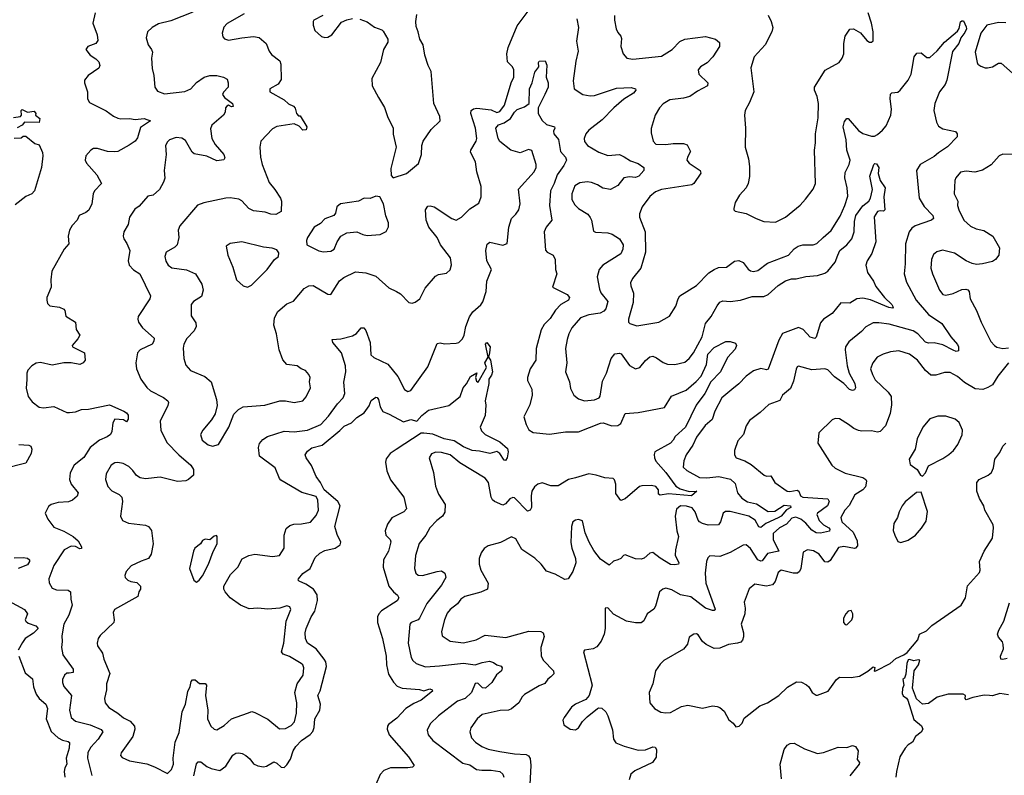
# Model space of a CAD drawing. Extents: x 2133489 to 2292442, y 756223 to 916462.
# Tile 270 of 463: x 2216322 to 2223076, y 866148 to 871328. Entities that reach past the tile are written whole.
import ezdxf

# ---------------------------------------------------------------- set-up
doc = ezdxf.new("R2010")
doc.units = 0

msp = doc.modelspace()

# ---------------------------------------------------------------- linework, layer by layer
at = {"layer": '0CON20XD'}
for points in [[(2216839.2, 871375), (2216822.9, 871305), (2216854, 871225), (2216858.8, 871185), (2216844.2, 871165.8), (2216790, 871145), (2216776.2, 871125), (2216804.2, 871085), (2216845, 871059.2), (2216865, 871038.8), (2216872.5, 871015), (2216864.4, 870995.6), (2216790.8, 870945), (2216767.5, 870915), (2216767.5, 870895), (2216787.1, 870835), (2216788, 870785), (2216800.3, 870760.3), (2216915, 870704.2), (2216966, 870666), (2216995, 870652.3), (2217015, 870647.9), (2217075, 870651.3), (2217115, 870644.5), (2217175, 870650), (2217220, 870635), (2217150.5, 870589.5), (2217130.9, 870519.1), (2217113.8, 870495), (2217072.7, 870467.3), (2216995, 870425.7), (2216975, 870421.5), (2216925, 870423.9), (2216855, 870444.5), (2216827.5, 870445), (2216808.8, 870435), (2216776.2, 870395), (2216770.8, 870365), (2216779.2, 870345), (2216852, 870265), (2216882, 870205), (2216835.6, 870155), (2216826.9, 870135), (2216815.8, 870065), (2216796.3, 870023.7), (2216776.4, 870006.4), (2216730, 869985), (2216717.1, 869955), (2216682.2, 869917.8), (2216664.2, 869885.8), (2216654.7, 869845), (2216659.1, 869790.9), (2216627.1, 869755), (2216541.4, 869605), (2216534.4, 869545), (2216537.1, 869495), (2216509.2, 869425), (2216507.1, 869405), (2216511.7, 869381.7), (2216527.6, 869367.6), (2216595, 869358.6), (2216624.3, 869344.3), (2216632, 869335), (2216638.8, 869295), (2216703.9, 869253.9), (2216710, 869205), (2216733.3, 869165), (2216720.3, 869139.7), (2216682, 869095), (2216683.8, 869085), (2216766.7, 869045), (2216770, 868995), (2216757.5, 868975), (2216735, 868963.8), (2216675.8, 868975.8), (2216625, 868975.8), (2216545, 868960), (2216465, 868979.1), (2216435, 868973.8), (2216404.4, 868955), (2216377.5, 868925), (2216370.8, 868905), (2216371.7, 868861.7)], [(2217509.7, 871380.3), (2217358.3, 871321.7), (2217275, 871300), (2217230, 871275), (2217198.8, 871245), (2217188.8, 871205), (2217203.8, 871155), (2217226.2, 871125), (2217233.3, 871105), (2217226.7, 871065), (2217230, 870995), (2217242.5, 870945), (2217249.2, 870865), (2217268.1, 870838.1), (2217315, 870820.8), (2217455, 870835.6), (2217496, 870855), (2217535, 870897.5), (2217587.5, 870935), (2217625, 870946), (2217675, 870946.2), (2217720, 870935), (2217745, 870920), (2217752.5, 870895), (2217752.5, 870865), (2217719.5, 870830.5), (2217713.8, 870815), (2217726.2, 870795), (2217782.5, 870755), (2217786.7, 870733.3), (2217775, 870730), (2217755, 870742.5), (2217742.5, 870735), (2217734, 870725), (2217731.4, 870695), (2217718.9, 870675), (2217640, 870605), (2217629.7, 870580.3), (2217640.8, 870515), (2217663.5, 870473.5), (2217721.9, 870405), (2217728.6, 870381.4), (2217721.4, 870368.6), (2217675, 870361.4), (2217605, 870391.9), (2217518.8, 870408.8), (2217505, 870421.2), (2217460.3, 870500.3), (2217435, 870515.7), (2217395, 870520), (2217350, 870505), (2217335, 870491.2), (2217321.4, 870465), (2217326.7, 870405), (2217312, 870295), (2217317.3, 870242.7), (2217309.2, 870215), (2217280, 870165), (2217236.7, 870125), (2217200.5, 870119.5), (2217140.7, 870049.3), (2217110.9, 870029.1), (2217075.7, 869975), (2217065.7, 869925), (2217037, 869873), (2217031.4, 869845), (2217035.6, 869825), (2217056.2, 869793.8), (2217076.8, 869745), (2217065.7, 869675), (2217072.5, 869645), (2217103.6, 869613.6), (2217145.8, 869585), (2217218, 869435), (2217214, 869415), (2217135, 869292.5), (2217131.2, 869275), (2217135.9, 869255.9), (2217164, 869215), (2217244, 869145), (2217242.5, 869125), (2217231.2, 869105), (2217148.8, 869065), (2217129.2, 869045), (2217117.5, 868975), (2217122.9, 868935), (2217152.9, 868865), (2217195, 868806), (2217218, 868785), (2217309.4, 868739.4), (2217338, 868715), (2217342, 868705), (2217337.6, 868682.4), (2217284.4, 868575), (2217290, 868515), (2217330.2, 868430.2), (2217413.1, 868345), (2217496, 868275), (2217513.8, 868245), (2217513.3, 868205), (2217480, 868175), (2217462.3, 868167.7), (2217405, 868162.5), (2217285, 868192), (2217185, 868181.2), (2217147.7, 868187.7), (2217123, 868203), (2217098.6, 868238.6), (2217070.8, 868265), (2217031.2, 868285), (2216995, 868293.6), (2216975, 868290.9), (2216950, 868275), (2216914.2, 868214.2), (2216911.2, 868175), (2216927.4, 868127.4), (2216955, 868097.5), (2217003.1, 868073.1), (2217021.4, 868055), (2217027.1, 868025), (2217013.8, 867925), (2217026.1, 867896.1), (2217067.3, 867877.3), (2217185, 867862), (2217205, 867853.8), (2217226.6, 867826.6), (2217237.5, 867735), (2217224.3, 867665), (2217205, 867634.2), (2217155, 867615.6), (2217087.5, 867585), (2217051.4, 867545), (2217043, 867517), (2217045, 867503.8), (2217064, 867485), (2217085, 867475.7), (2217125, 867470), (2217150, 867445), (2217150, 867425), (2217138, 867405), (2217133.3, 867375), (2216972, 867285), (2216962.9, 867265), (2216970.8, 867215), (2216968, 867195), (2216873.6, 867106.4), (2216860.8, 867085), (2216854, 867055), (2216856.7, 867035), (2216890, 866985), (2216899.2, 866945), (2216940.8, 866845), (2216917.1, 866775), (2216916.9, 866735), (2216904.4, 866675), (2216908.1, 866645), (2216932.4, 866612.4), (2216995.8, 866575), (2217035, 866542.2), (2217080.2, 866520.2), (2217110, 866485), (2217111.4, 866465), (2217097.8, 866415), (2217018.3, 866301.7), (2217013.6, 866283.6), (2217025, 866270), (2217075, 866248.1), (2217195, 866226.7), (2217246.9, 866206.9), (2217335, 866160), (2217363, 866187), (2217375.8, 866225), (2217374.2, 866265), (2217388, 866375), (2217415, 866442.5), (2217435.9, 866584.1), (2217458.9, 866635), (2217475, 866723.3), (2217492.3, 866757.7), (2217498.3, 866791.7), (2217508.3, 866801.7), (2217525, 866803.3), (2217555, 866778), (2217595, 866777.5), (2217603.3, 866765), (2217595.4, 866695), (2217612.9, 866595), (2217610, 866535), (2217634, 866484), (2217655, 866464), (2217675, 866460), (2217725, 866488.6), (2217775, 866534.4), (2217885, 866574.4), (2217915, 866585.6), (2217935, 866578.9), (2218022.9, 866532.9), (2218105, 866467.1), (2218145, 866470), (2218185, 866490), (2218207.1, 866515), (2218221.5, 866575), (2218223.1, 866645), (2218208.2, 866715), (2218225.4, 866775), (2218265.6, 866835), (2218271.1, 866885), (2218263.1, 866905), (2218251.9, 866915), (2218172.9, 866962.9), (2218129.2, 866979.2), (2218118.5, 866995), (2218132.7, 867055), (2218149.6, 867205), (2218182, 867285), (2218174.2, 867304.2), (2218155, 867310.8), (2218105.4, 867294.6), (2218025, 867286.7), (2217955, 867294.6), (2217895, 867289.6), (2217836.9, 867315), (2217766.5, 867365), (2217732.1, 867405), (2217722.7, 867425), (2217722.5, 867445), (2217768.1, 867525), (2217817.5, 867575), (2217848.8, 867631.2), (2217892.5, 867655), (2217934.1, 867664.1), (2218055, 867647.8), (2218103.3, 867655), (2218135.8, 867705), (2218135.8, 867795), (2218150.7, 867839.3), (2218175, 867860), (2218201.2, 867868.8), (2218255, 867871.5), (2218316.1, 867883.9), (2218355, 867930), (2218370.5, 867965), (2218366.7, 868035), (2218355, 868058.8), (2218257.3, 868087.3), (2218112.5, 868172.5), (2218103.2, 868183.2), (2218075, 868256.7), (2217965.7, 868335), (2217960.5, 868395), (2217966.8, 868423.2), (2217988.7, 868451.3), (2218021.2, 868471.2), (2218135, 868508.1), (2218205, 868502.5), (2218295, 868515.4), (2218387.1, 868552.9), (2218440.5, 868609.5), (2218500.8, 868695), (2218541.5, 868735), (2218551.2, 868765), (2218546, 868844), (2218558.4, 868915), (2218555.9, 868955), (2218528.2, 869045), (2218468.8, 869115), (2218464.1, 869135.9), (2218525, 869140.6), (2218605, 869160), (2218632.2, 869177.8), (2218665, 869216.2), (2218682.5, 869215), (2218695, 869196.7), (2218725.4, 869115.4), (2218730.3, 869030.3), (2218751.7, 869011.7), (2218846.2, 868966.2), (2218915, 868882.5), (2218962.4, 868792.4), (2218985, 868780), (2219004.1, 868785.9), (2219122.1, 868947.9), (2219185, 869107.5), (2219205, 869113.8), (2219235, 869106.7), (2219315, 869110), (2219333.6, 869116.4), (2219358.8, 869141.2), (2219371.2, 869165), (2219382.5, 869225), (2219407.6, 869292.4), (2219430.8, 869325), (2219485, 869374.2), (2219499.2, 869395), (2219522.5, 869465), (2219526.2, 869535), (2219557.5, 869615), (2219527.1, 869675), (2219518.6, 869745), (2219529.4, 869790.6), (2219545.7, 869804.3), (2219635, 869783.2), (2219664.5, 869795), (2219677.2, 869905), (2219695.9, 869965), (2219724, 869995), (2219745.3, 870025), (2219753.8, 870065), (2219742.3, 870167.7), (2219850.9, 870285), (2219864.4, 870315), (2219864.4, 870335), (2219835, 870432.7), (2219811.3, 870438.7), (2219755, 870416), (2219690.3, 870435), (2219615, 870493.1), (2219604.2, 870515), (2219588.8, 870585), (2219605, 870608.3), (2219645, 870621.9), (2219689, 870651), (2219717, 870695), (2219735, 870712.2), (2219785, 870731.4), (2219817.3, 870755), (2219819.6, 870855), (2219836.9, 870895), (2219855, 870968.8), (2219882, 871005), (2219880, 871035), (2219885.6, 871044.4), (2219926, 871046), (2219937.8, 871017.8), (2219933.3, 870935), (2219946.7, 870896.7), (2219946.1, 870866.1), (2219924.6, 870815.4), (2219878.5, 870725), (2219877.5, 870685), (2219905, 870638), (2219935, 870609.2), (2219990, 870595), (2219993.3, 870585), (2219984.3, 870565), (2219986.5, 870545), (2220017.2, 870507.2), (2220032.5, 870425), (2220065.7, 870385), (2220072.8, 870365), (2220055, 870328.1), (2220008.8, 870265), (2219988.3, 870205), (2219962.7, 870155), (2219955.2, 870055), (2219970.9, 869955), (2219932.4, 869905), (2219920.3, 869875), (2219928.6, 869748.6), (2219940, 869735), (2219981.2, 869715), (2219995.7, 869685), (2219998, 869615), (2220006, 869585), (2219976.7, 869495), (2220078, 869445), (2220092.5, 869425), (2220085.4, 869404.6), (2220034.8, 869375.2), (2219996, 869336), (2219960.3, 869279.8), (2219920.4, 869239.6), (2219898.1, 869201.9), (2219863.5, 869075), (2219861.8, 868995), (2219822.2, 868935), (2219804.4, 868875), (2219804.5, 868854.5), (2219834.5, 868794.5), (2219837.8, 868755), (2219821.5, 868688.5), (2219780, 868605), (2219795, 868554), (2219815, 868515.6), (2219845, 868497.3), (2219955, 868486.2), (2220065, 868503.8), (2220155, 868501.8), (2220305, 868563.1), (2220325, 868563.8), (2220382.5, 868545), (2220425, 868545.4), (2220445, 868561.1), (2220475, 868628.2), (2220564.6, 868634.6), (2220745, 868669.6), (2220793.3, 868746.7), (2220892.3, 868787.7), (2220962.4, 868847.6), (2220995.8, 868884.2), (2221032.8, 868965), (2221041.9, 869035), (2221085, 869081.2), (2221165, 869122.5), (2221195, 869123.3), (2221231.2, 869111.2), (2221238, 869095), (2221229.4, 869070.6), (2221177.9, 869012.1), (2221129.4, 868915), (2221063.2, 868846.8), (2221020.3, 868765), (2220962.2, 868685), (2220889.8, 868535), (2220818.8, 868471.2)], [(2217860.7, 871369.3), (2217745, 871302), (2217721.7, 871278.3), (2217711.2, 871235), (2217715, 871210), (2217726.4, 871196.4), (2217755, 871188.8), (2217846.6, 871203.4), (2217925, 871214.3), (2217965.5, 871205.5), (2218012.5, 871165), (2218033.1, 871113.1), (2218049.8, 871089.8), (2218106.8, 871046.8), (2218114.2, 871024.2), (2218115, 870917.5), (2218095, 870886.2), (2218036.7, 870855), (2218036.7, 870835), (2218135, 870780), (2218165, 870752.5), (2218200, 870735), (2218211.7, 870721.7), (2218220, 870685), (2218235, 870670), (2218245, 870670), (2218292.5, 870595), (2218286.4, 870573.6), (2218265, 870570), (2218238.8, 870598.8), (2218205, 870614), (2218085, 870596.5), (2218055, 870580), (2217975.8, 870495), (2217969.2, 870455), (2217974.3, 870385), (2217985.5, 870335.5), (2218032.4, 870212.4), (2218072.9, 870165), (2218110.8, 870105), (2218117.1, 870085), (2218115, 870013.8), (2218077.9, 869992.1), (2218045, 869994.2), (2218005, 870009.5), (2217925, 870017.5), (2217893.8, 870035), (2217845, 870086), (2217825, 870098.8), (2217765, 870107.1), (2217735, 870104.4), (2217585, 870072.9), (2217542.6, 870057.4), (2217421.4, 869915), (2217408.5, 869885), (2217414.2, 869835), (2217401.2, 869785), (2217385, 869768.8), (2217326.2, 869735), (2217317.5, 869705), (2217325, 869672.5), (2217341.2, 869645), (2217365, 869628), (2217465, 869612.5), (2217526.8, 869586.8), (2217571.4, 869515), (2217580, 869475), (2217568.3, 869431.7), (2217513.2, 869396.8), (2217498.8, 869375), (2217498.8, 869298.8), (2217529.8, 869249.8), (2217533.5, 869225), (2217518.1, 869195), (2217467.6, 869142.4), (2217447.7, 869105), (2217442.4, 869077.6), (2217446.9, 869005), (2217460.5, 868960.5), (2217493.2, 868923.2), (2217592.4, 868882.4), (2217635, 868846.7), (2217672.5, 868725), (2217675.9, 868684.1), (2217662.7, 868627.3), (2217638, 868585), (2217577.5, 868515), (2217562.9, 868485), (2217572.5, 868445), (2217615, 868412.9), (2217645, 868404.3), (2217686, 868415), (2217755.9, 868534.1), (2217790, 868625), (2217823.8, 868656.2), (2217855, 868674.4), (2218004.4, 868685.6), (2218105.4, 868714.6), (2218144.6, 868714.6), (2218205, 868703.1), (2218264.4, 868715.6), (2218287, 868743), (2218316.7, 868805), (2218310, 868845), (2218313.3, 868875), (2218306.1, 868896.1), (2218282.3, 868922.3), (2218252.5, 868935), (2218225.7, 868955.7), (2218155, 868964.4), (2218126, 868996), (2218101.9, 869065), (2218082.7, 869175), (2218064.5, 869235), (2218070.5, 869285), (2218092.2, 869327.8), (2218155, 869380.8), (2218200.3, 869399.7), (2218274, 869485), (2218305.6, 869504.4), (2218335, 869505.6), (2218435, 869446), (2218455.7, 869444.3), (2218515, 869538.9), (2218545, 869561.5), (2218625, 869600.9), (2218695, 869593.6), (2218765, 869570.9), (2218855, 869490.8), (2218905.5, 869465.5), (2218935, 869450), (2218990.7, 869390.7), (2219015, 869385.8), (2219035, 869391.4), (2219065.7, 869415), (2219102.8, 869487.2), (2219175, 869571.2), (2219195, 869580.8), (2219249.1, 869590.9), (2219275.7, 869614.3), (2219282.7, 869647.3), (2219277.5, 869695), (2219208.6, 869785), (2219185, 869835.8), (2219127.5, 869905), (2219108.9, 869955), (2219106, 870025), (2219120.6, 870049.4), (2219137.7, 870052.3), (2219165, 870045.6), (2219285, 869964.4), (2219315, 869953.1), (2219353.3, 869975), (2219408.8, 870031.2), (2219470.5, 870069.5), (2219487, 870113), (2219487.1, 870185), (2219458.1, 870285), (2219448.6, 870355), (2219415, 870420), (2219415.8, 870435), (2219452.5, 870495), (2219457.8, 870515), (2219447.7, 870585), (2219415.6, 870685), (2219418.6, 870705), (2219435, 870717.8), (2219457.8, 870722.2), (2219555, 870711.5), (2219595, 870692.9), (2219615, 870698.6), (2219647.1, 870742.9), (2219693.3, 870895), (2219711.8, 870935), (2219711.9, 870985), (2219701.9, 871005), (2219668.5, 871038.5), (2219664.1, 871095), (2219672.8, 871137.2), (2219734.2, 871285.8), (2219815.8, 871395)], [(2218402.3, 871357.7), (2218340, 871325), (2218333.8, 871315), (2218335, 871290), (2218346.7, 871255), (2218392.7, 871212.7), (2218415, 871206), (2218435, 871208), (2218463.8, 871225), (2218529.3, 871310.7), (2218565, 871327.5), (2218605, 871336.7)], [(2218655, 871332), (2218705, 871314), (2218755, 871276.7), (2218805, 871260), (2218815, 871250), (2218846.7, 871195), (2218846.2, 871175), (2218816.7, 871125), (2218796.2, 871035), (2218736.7, 870925), (2218740, 870875), (2218783.3, 870795), (2218825, 870727.5), (2218845.8, 870665), (2218882.9, 870585), (2218882.7, 870542.7), (2218904, 870455), (2218867.7, 870307.7), (2218870.7, 870260.7), (2218883.6, 870243.6), (2218975, 870274), (2219056.4, 870343.6), (2219077.5, 870405), (2219079.2, 870465), (2219089.2, 870495), (2219143.8, 870575), (2219206, 870635), (2219204.2, 870665), (2219162.5, 870755), (2219144.1, 870974.1), (2219124, 871015), (2219100.8, 871085), (2219090, 871155), (2219066, 871195), (2219056.2, 871245), (2219041.7, 871281.7), (2219038.8, 871315), (2219046, 871364)], [(2220401.7, 871358.3), (2220401.2, 871325), (2220414, 871265), (2220425, 871240), (2220445.5, 871215.5), (2220449.4, 871199.4), (2220445.8, 871145), (2220462, 871095), (2220485.7, 871065.7), (2220527, 871057), (2220725, 871078.2), (2220796.9, 871125), (2220850.8, 871179.2), (2220885, 871194.5), (2221025, 871212.9), (2221095, 871195.7), (2221122.5, 871172.5), (2221122.9, 871145), (2221076.2, 871073.8), (2221037.4, 871032.6), (2220991.2, 871005), (2220976, 870985), (2220980, 870955), (2221041.2, 870895), (2221038.8, 870875), (2220970.6, 870839.4), (2220917.8, 870802.2), (2220875, 870790.5), (2220782, 870778), (2220735, 870750.8), (2220710, 870725), (2220680.8, 870675), (2220652.3, 870582.3), (2220652.3, 870552.3), (2220666.2, 870495), (2220685, 870476), (2220755, 870472.2), (2220805, 870479.6), (2220875, 870479.4), (2220900.3, 870470.3), (2220922, 870425), (2220902, 870385), (2220898.8, 870365), (2220914.2, 870344.2), (2220988.8, 870295), (2220993.6, 870276.4), (2220945.6, 870205), (2220933.2, 870196.8), (2220725, 870164.4), (2220682.6, 870147.4), (2220645, 870116), (2220590.8, 870045), (2220573.2, 869996.8), (2220573.1, 869975), (2220612.2, 869875), (2220613.3, 869735), (2220583.3, 869625), (2220525.7, 869555), (2220512.5, 869525), (2220513.1, 869505), (2220532.8, 869452.8), (2220529.8, 869390.2), (2220498, 869275), (2220498.8, 869255), (2220506.7, 869245), (2220555, 869229.2), (2220705.8, 869254.2), (2220778.8, 869295), (2220822, 869365), (2220837.5, 869415), (2220850, 869435), (2220965, 869507.1), (2221048.1, 869591.9), (2221085, 869616.4), (2221115, 869628.5), (2221169.3, 869630.7), (2221225, 869671.9), (2221255, 869676.5), (2221285, 869664.3), (2221318, 869618), (2221335, 869605.7), (2221355, 869601.9), (2221385, 869608.6), (2221451.7, 869658.3), (2221595, 869714.5), (2221635, 869757.1), (2221661.2, 869775), (2221694.6, 869785.4), (2221765.5, 869784.5), (2221788.8, 869795), (2221833.8, 869835), (2221887.4, 869882.6), (2221948.6, 869981.4), (2221981.5, 870055), (2222001.2, 870118.8), (2221998.5, 870175), (2221980.9, 870245), (2221985, 870280), (2222012.5, 870335), (2222018.8, 870365), (2221995.3, 870435), (2221991.1, 870505), (2221971.3, 870595), (2221978.8, 870631.2), (2221995, 870651.2), (2222005, 870652), (2222075, 870568.2), (2222105, 870548.8), (2222165, 870530), (2222185, 870530.5), (2222205, 870542.2), (2222239.4, 870570.6), (2222265, 870601.9), (2222296.2, 870675), (2222301.2, 870715), (2222292.9, 870785), (2222295, 870817.5), (2222305, 870826), (2222345, 870830.8), (2222362, 870845), (2222417.1, 870915), (2222437.1, 870955), (2222443.3, 870995), (2222458, 871075), (2222475, 871098.8), (2222505, 871100.8), (2222545, 871069.2), (2222565, 871070), (2222615, 871114.3), (2222665, 871174.3), (2222755, 871250), (2222765, 871267.5), (2222775.7, 871314.3), (2222785, 871321.2), (2222795, 871320), (2222815, 871280), (2222816.2, 871265), (2222805, 871240.9), (2222776.2, 871205), (2222762.5, 871165), (2222720.4, 871109.6), (2222681.8, 870915), (2222670, 870885), (2222631.8, 870835), (2222599.1, 870755), (2222591.5, 870705), (2222609.4, 870625), (2222625, 870598), (2222655, 870581.1), (2222741.1, 870561.1), (2222752.5, 870545), (2222751.4, 870525), (2222685, 870456.6), (2222623.5, 870415), (2222595, 870390.8), (2222498, 870335), (2222474.3, 870295.7), (2222491.9, 870105), (2222525, 870047.5), (2222585.7, 869985), (2222589.2, 869965), (2222576.7, 869953.3), (2222465, 869915.6), (2222441.5, 869898.5), (2222423.5, 869875), (2222398, 869792), (2222396.1, 869653.9), (2222389.1, 869585), (2222405, 869528), (2222470.4, 869405), (2222555, 869307.7), (2222648, 869245), (2222708.6, 869155), (2222755, 869100.6), (2222761.8, 869085), (2222761.1, 869058.9), (2222745, 869053.9), (2222725, 869062.2), (2222655, 869098.4), (2222595, 869112.7), (2222555, 869110), (2222535, 869116.7), (2222481.5, 869175), (2222450.8, 869195), (2222285, 869240.3), (2222215, 869250), (2222175, 869249.1), (2222126.1, 869223.9), (2222095, 869190), (2222009.5, 869120.5), (2221986.7, 869085), (2221983.6, 869065), (2221996.8, 868955), (2222011.1, 868905), (2222050, 868835), (2222054.4, 868805.6), (2222049.1, 868790.9), (2222035, 868786.9), (2222014.2, 868794.2), (2221975, 868834.5), (2221910.4, 868880.4), (2221865, 868928.1), (2221845, 868935.6), (2221755, 868927.5), (2221665, 868953.3), (2221655, 868947.5), (2221647.7, 868932.3), (2221629.5, 868849.5), (2221609.5, 868800.5), (2221554.6, 868755.4), (2221535, 868718.1), (2221460.2, 868689.8), (2221400, 868635), (2221328.3, 868581.7), (2221305.7, 868544.3), (2221285.8, 868485), (2221248.3, 868441.7), (2221224.2, 868375), (2221224, 868345), (2221236.2, 868325), (2221295, 868303.8), (2221338.7, 868278.7), (2221428.8, 868205), (2221445, 868198.6), (2221475, 868201.2), (2221500.8, 868155), (2221585, 868096.7), (2221605, 868093.1), (2221655, 868101.9), (2221665.3, 868095), (2221677.5, 868065), (2221694.7, 868054.7), (2221864.2, 868044.2), (2221873.9, 868025), (2221861.8, 867995), (2221794.5, 867945), (2221790.4, 867935), (2221805, 867893.9), (2221835.9, 867865)], [(2221455, 871358.8), (2221477.1, 871315), (2221486.9, 871275), (2221480, 871245), (2221436, 871155), (2221360, 871075), (2221338, 870998), (2221356.5, 870835), (2221328.9, 870761.1), (2221297.5, 870705), (2221292.5, 870675), (2221300, 870585), (2221298, 870455), (2221322, 870375), (2221328.3, 870321.7), (2221327.3, 870252.7), (2221317.5, 870205), (2221304.4, 870175.6), (2221260, 870125), (2221230, 870075), (2221220, 870035), (2221220, 870025), (2221230, 870015), (2221305, 870000), (2221374.4, 869964.4), (2221425.8, 869945.8), (2221505, 869941.4), (2221575, 869974.2), (2221675, 870056), (2221713, 870097), (2221765, 870166.7), (2221780.8, 870205), (2221774, 870435), (2221780.8, 870485), (2221780, 870545), (2221797.8, 870655), (2221800.5, 870755), (2221791.3, 870801.3), (2221772.5, 870845), (2221774.2, 870865), (2221846.7, 870983.3), (2221942, 871035), (2221964.3, 871065), (2221974.5, 871095.5), (2221975.7, 871165), (2221984, 871215), (2222015, 871262.5), (2222040, 871265), (2222088.3, 871238.3), (2222132.5, 871185), (2222150, 871175), (2222165, 871173.3), (2222176.1, 871183.9), (2222176, 871245), (2222164, 871305), (2222140.8, 871375)], [(2220143.2, 871335), (2220155.9, 871275), (2220141.1, 871181.1), (2220151.7, 871111.7), (2220135.6, 871045), (2220118.3, 870908.3), (2220126.2, 870855), (2220184.7, 870814.7), (2220235, 870806), (2220265, 870809.1), (2220415, 870858.5), (2220515, 870864.4), (2220546, 870855), (2220548.6, 870845), (2220533.1, 870825), (2220466.5, 870783.5), (2220396.5, 870725), (2220317.2, 870642.8), (2220225, 870570.8), (2220205.6, 870545), (2220193.1, 870515), (2220195, 870493.3), (2220215.8, 870465), (2220295, 870420.3), (2220355, 870397.8), (2220435, 870404.4), (2220467.2, 870387.2)], [(2223085, 871306.7), (2223035, 871309.4), (2222955, 871292), (2222914.5, 871235), (2222876, 871105), (2222888.8, 871035), (2222895, 871023.3), (2222915, 871010), (2222945, 870998.8), (2222960.7, 870999.3), (2222995, 871006.2), (2223035, 871031.2), (2223055, 871031.2), (2223132.7, 870962.7)], [(2216278.3, 870658.3), (2216327.5, 870665), (2216333.3, 870675), (2216332.5, 870705), (2216338.3, 870711.7), (2216375, 870693.8), (2216421.7, 870701.7), (2216432.5, 870685), (2216430, 870675), (2216460, 870650), (2216455.7, 870624.3), (2216355, 870626.2), (2216340, 870605), (2216305, 870586.2)], [(2216285, 870516.7), (2216331.7, 870518.3), (2216345, 870530), (2216365, 870530), (2216425, 870480), (2216455, 870470), (2216478.6, 870418.6), (2216480, 870395), (2216471.2, 870315), (2216423.3, 870155), (2216405.5, 870135), (2216363.1, 870116.9), (2216290.3, 870059.7)], [(2220467.2, 870387.2), (2220510.9, 870360.9), (2220565, 870343.1), (2220601.9, 870315), (2220603.5, 870295), (2220568.7, 870255), (2220545, 870246.7), (2220505, 870250.7), (2220465.3, 870244.7), (2220425, 870191.4), (2220375, 870163.8), (2220322.7, 870172.7), (2220285, 870197.1), (2220245, 870213.1), (2220215, 870216.2), (2220165, 870209.8), (2220130.5, 870189.5), (2220108.9, 870135), (2220109.4, 870095), (2220129.4, 870059.4), (2220155, 870034.4), (2220218.8, 869995), (2220235, 869973.3), (2220244, 869955), (2220258.3, 869878.3), (2220271.4, 869871.4), (2220355, 869866.7), (2220385, 869857.1), (2220436.3, 869826.3), (2220460.6, 869785), (2220458.1, 869755), (2220446.3, 869723.7), (2220321.4, 869645), (2220295.6, 869615), (2220281.9, 869565), (2220298.3, 869481.7), (2220308.5, 869455), (2220355.5, 869395.5), (2220343.1, 869346.9), (2220329.2, 869330.8), (2220302.9, 869317.1), (2220224.8, 869305.2), (2220169.2, 869285), (2220108.9, 869215), (2220088.6, 869175), (2220078.1, 869135), (2220066.8, 869073.2), (2220074.4, 868975.6), (2220066, 868915), (2220094.2, 868845), (2220099.5, 868799.5), (2220122, 868755), (2220155, 868729.2), (2220195, 868714.3), (2220265, 868723.3), (2220296, 868735), (2220303.3, 868746.7), (2220320.1, 868849.9), (2220347.3, 868905), (2220380, 869005), (2220405, 869038.1), (2220435, 869042.9), (2220447.2, 869037.2), (2220505, 868957.8), (2220545, 868935.5), (2220575, 868944.3), (2220615, 868991.1), (2220645, 869016.9), (2220665, 869021.1), (2220690.9, 869010.9), (2220735, 868977.8), (2220765, 868967.3), (2220815, 868964.6), (2220885, 868980.6), (2220913.7, 869006.3), (2220943.1, 869045), (2221002.5, 869155), (2221025, 869246), (2221065, 869294.2), (2221105, 869367.5), (2221125, 869391.9), (2221145, 869400.5), (2221195, 869396.9), (2221265, 869404.5), (2221345, 869430.5), (2221425, 869431.3), (2221455, 869445.4), (2221525, 869506.7), (2221575, 869537.8), (2221615, 869551.1), (2221648.6, 869551.4), (2221715, 869567.3), (2221795, 869575.8), (2221845, 869590.8), (2221865.8, 869605), (2221915.9, 869665), (2221932.9, 869715), (2221947.1, 869745), (2221995.4, 869784.6), (2222029.5, 869825), (2222046.6, 869875), (2222049, 869945), (2222057.4, 869985), (2222105, 870052.7), (2222145.6, 870085), (2222158.6, 870105), (2222172.5, 870165), (2222152.9, 870255), (2222180, 870335), (2222188, 870342), (2222200, 870340), (2222216, 870315), (2222210.8, 870275), (2222224.2, 870225), (2222258.2, 870175), (2222248.2, 870115), (2222255.5, 870024.5), (2222247.5, 870015), (2222225, 870018.2), (2222206.8, 870013.2), (2222184, 869976), (2222194.5, 869805), (2222167.3, 869725), (2222135, 869676), (2222124.6, 869645), (2222137.1, 869595), (2222178, 869535), (2222195, 869498.8), (2222253.3, 869423.3), (2222304.2, 869375), (2222313, 869357), (2222308.6, 869351.4), (2222284, 869355), (2222158.3, 869408.3), (2222105, 869418.9), (2222065, 869415.6), (2222015, 869384.3), (2221955, 869388), (2221895, 869313.3), (2221835, 869276.2), (2221815, 869251.2), (2221785, 869152.5), (2221776.9, 869143.1), (2221745, 869152.9), (2221695.6, 869205), (2221665, 869219.1), (2221555, 869177.8), (2221529.7, 869130.3), (2221456.7, 868933.3), (2221445, 868928.9), (2221405, 868937.5), (2221355, 868920), (2221305, 868884.4), (2221255, 868833.1), (2221205.8, 868794.2), (2221138.2, 868735), (2221089.5, 868645), (2221071.8, 868588.2), (2221023.5, 868546.5), (2220965, 868465.7), (2220939.1, 868410.9), (2220894.1, 868345.9), (2220877.8, 868305), (2220871.7, 868261.7), (2220896.9, 868236.9), (2220985, 868189.3), (2221035, 868187.1), (2221117.6, 868197.6), (2221198.3, 868178.3), (2221229.3, 868149.3), (2221245.6, 868085), (2221275, 868048.8), (2221315, 868023), (2221375, 868009.8), (2221455, 867955.7), (2221501.2, 867958.8), (2221565, 867999.8), (2221608.8, 867995), (2221612, 867985), (2221581.2, 867968.8), (2221545, 867925.7), (2221525, 867912.4), (2221438.7, 867875), (2221405, 867845.9), (2221391.7, 867851.7), (2221366.2, 867896.2), (2221322.1, 867925), (2221195, 867955.7), (2221162.7, 867957.3), (2221146.2, 867945), (2221129.2, 867885), (2221115, 867866), (2221045, 867863.5), (2221005, 867873.3), (2220984.3, 867885), (2220975, 867896.2), (2220954.7, 867954.7), (2220935, 867981.5), (2220895, 867992.7), (2220855, 867994.5), (2220826.7, 867973.3), (2220817.5, 867925), (2220828.4, 867825), (2220840.7, 867785), (2220820.6, 867695), (2220818.3, 867658.3), (2220842.5, 867605), (2220840, 867595), (2220815, 867590), (2220785, 867594.2), (2220715, 867635.7), (2220665, 867675.8), (2220645, 867670), (2220605, 867636.9), (2220585, 867629.1), (2220545, 867631.5), (2220475, 867659.2), (2220464.2, 867655.8), (2220445, 867633.8), (2220423.8, 867626.2), (2220395, 867616.2), (2220365, 867588.8), (2220305, 867628.9), (2220259.8, 867689.8), (2220227.4, 867747.4), (2220200.3, 867810.3), (2220182.5, 867892.5), (2220155, 867901.2), (2220135, 867898), (2220116.7, 867885), (2220106, 867855), (2220101.2, 867745), (2220108.8, 867705), (2220134.3, 867634.3), (2220135.6, 867605), (2220115.7, 867545), (2220085, 867494.2), (2220061.3, 867491.3), (2219995, 867527.1), (2219935, 867548.1), (2219898.9, 867595), (2219855, 867636.7), (2219765.5, 867695.5), (2219725, 867770), (2219695, 867784), (2219620, 867745), (2219535, 867722), (2219507.3, 867702.7), (2219487, 867673), (2219474.5, 867635.5), (2219473.3, 867595), (2219485, 867553.8), (2219535.4, 867465.4), (2219530.8, 867425), (2219485, 867404.5), (2219376.2, 867375), (2219347.5, 867355), (2219325, 867324.3), (2219275, 867285.7), (2219255, 867260), (2219235.3, 867214.7), (2219215.6, 867135), (2219220, 867105), (2219275, 867068.5), (2219365, 867057.3), (2219453.1, 867076.9), (2219515, 867109.1), (2219656.2, 867093.8), (2219815, 867136.2), (2219897.5, 867135), (2219913.3, 867125), (2219919.2, 867099.2), (2219896.4, 867023.6), (2219897.8, 866965), (2219914.3, 866935), (2219984.2, 866865), (2219986.3, 866843.7), (2219965, 866823.1), (2219945, 866807.5), (2219925, 866777.5), (2219885, 866762.2), (2219785, 866702.9), (2219767.5, 866685), (2219745.7, 866645), (2219696, 866604), (2219675, 866595.5), (2219617.9, 866592.1), (2219495, 866564.4), (2219459.4, 866535), (2219417.4, 866472.6), (2219409.2, 866445), (2219421.4, 866405), (2219449.2, 866375), (2219492.5, 866345), (2219535, 866327.5), (2219615, 866310.9), (2219715, 866295.6), (2219795, 866291.1), (2219811.2, 866281.2), (2219822.4, 866262.4), (2219827.4, 866215), (2219820, 866085)], [(2223330.9, 870400.9), (2223065, 870405.8), (2223040, 870395), (2222985.8, 870334.2), (2222925, 870298), (2222873.6, 870283.6), (2222815, 870290), (2222775, 870282.5), (2222742, 870245), (2222735.8, 870225), (2222731.4, 870135), (2222756.2, 870085), (2222754.3, 870055.7), (2222763.1, 870025), (2222797.8, 869955), (2222844, 869914), (2222883.3, 869895), (2222935, 869882.9), (2222996.2, 869845), (2223042, 869765), (2223038.8, 869715), (2223016.2, 869685), (2222995, 869670.8), (2222925.8, 869654.2), (2222885, 869650.8), (2222855, 869656), (2222814.6, 869674.6), (2222735, 869727.1), (2222652.2, 869747.8), (2222612.1, 869737.9), (2222590.3, 869719.7), (2222575.7, 869685), (2222572.2, 869625), (2222582.5, 869585), (2222630, 869475), (2222655, 869444.3), (2222675, 869439.4), (2222725, 869452.2), (2222785, 869479.2), (2222811.7, 869481.7), (2222825, 869476.7), (2222834.2, 869464.2), (2222841.4, 869415), (2222885.6, 869335), (2222916.9, 869255), (2222983.1, 869123.1), (2223007.5, 869095), (2223025, 869084.3), (2223065, 869074.3), (2223105, 869078.8)], [(2218405, 869738), (2218455, 869742), (2218478, 869755), (2218499.2, 869805), (2218525, 869843.8), (2218565, 869868), (2218635, 869874), (2218675, 869855.8), (2218705, 869850), (2218795, 869856), (2218835, 869876.7), (2218852.7, 869907.3), (2218852.5, 869935), (2218834.3, 869984.3), (2218817, 870067), (2218793.3, 870113.3), (2218765, 870118.8), (2218725, 870103.3), (2218685, 870103.8), (2218645.9, 870084.1), (2218522.5, 870065), (2218498, 870045), (2218487.3, 870002.7), (2218476.7, 869985), (2218415, 869964.2), (2218385, 869932), (2218341.2, 869905), (2218296.2, 869835), (2218290, 869815), (2218292.5, 869785), (2218373.9, 869743.9), (2218405, 869738)], [(2217885, 869493.8), (2217911.2, 869508.8), (2218020, 869615), (2218070, 869685), (2218096.7, 869705), (2218099.3, 869729.3), (2218085, 869750), (2218053, 869763), (2217995, 869768.8), (2217845, 869806), (2217766.1, 869793.9), (2217737.5, 869775), (2217748.8, 869715), (2217785, 869632.5), (2217809.2, 869545), (2217854.2, 869504.2), (2217885, 869493.8)], [(2217516.1, 866145), (2217535, 866227.5), (2217545, 866241.2), (2217565, 866240), (2217605, 866208.5), (2217635.8, 866194.2), (2217695, 866180.6), (2217735, 866210), (2217785, 866286.7), (2217805, 866299.5), (2217825, 866302.2), (2217847.6, 866297.6), (2217873, 866283), (2217901.2, 866261.2), (2217926.6, 866226.6), (2217955, 866212.5), (2217993.6, 866206.4), (2218015, 866209.6), (2218065, 866239.5), (2218085, 866231.9), (2218115, 866204.4), (2218135, 866200.6), (2218155, 866218.9), (2218180.3, 866259.7), (2218198.6, 866315), (2218215.3, 866345), (2218255, 866386.2), (2218315, 866427.3), (2218332.6, 866447.4), (2218341.6, 866475), (2218345.3, 866535), (2218381.5, 866595), (2218384.7, 866635), (2218367.1, 866695), (2218383.5, 866726.5), (2218426.7, 866895), (2218421, 866925), (2218409.5, 866945), (2218355, 867015.7), (2218295.6, 867055), (2218282.7, 867085), (2218280, 867125), (2218286.4, 867155), (2218321.4, 867235), (2218346.1, 867273.9), (2218363.6, 867346.4), (2218361.4, 867385), (2218336.1, 867425), (2218285, 867459.6), (2218238.3, 867478.3), (2218232, 867485), (2218234, 867494), (2218265, 867531.4), (2218314.6, 867565.4), (2218347.9, 867642.1), (2218379.7, 867670.3), (2218415, 867690), (2218486.7, 867705), (2218521.2, 867728.8), (2218525, 867747.5), (2218498.9, 867798.9), (2218484.5, 867855), (2218521.1, 867995), (2218504.3, 868025), (2218409.4, 868105), (2218386.3, 868156.3), (2218355, 868197.3), (2218323.2, 868273.2), (2218287.3, 868325), (2218280.4, 868345), (2218295, 868370.4), (2218325, 868392.7), (2218397.7, 868412.3), (2218518.9, 868511.1), (2218547.7, 868542.3), (2218598.2, 868565), (2218635, 868602.1), (2218685, 868634.3), (2218719.2, 868680.8), (2218732, 868718), (2218765, 868740.8), (2218775, 868737.5), (2218782.9, 868725), (2218793.5, 868675), (2218811.7, 868641.7), (2218855.7, 868625), (2218955, 868571.6), (2219005, 868587.9), (2219045, 868576.7), (2219079.2, 868615), (2219125, 868650.6), (2219265.9, 868684.1), (2219344.3, 868745), (2219364.4, 868805.6), (2219387.3, 868832.7), (2219415, 868882.5), (2219457.5, 868907.5), (2219447.5, 868875), (2219455, 868850), (2219466.1, 868843.9), (2219524, 868945), (2219513.3, 868975), (2219534.2, 869015), (2219516, 869105), (2219525, 869116.2), (2219550, 869085), (2219543.6, 869043.6), (2219537.5, 869015), (2219550.8, 868995), (2219565.8, 868914.2), (2219558.6, 868891.4), (2219538.8, 868865), (2219539.2, 868835), (2219514.2, 868715.8), (2219519.2, 868685), (2219514.2, 868615), (2219480.8, 868535), (2219490.3, 868510.3), (2219515.6, 868485.6), (2219615, 868434.3), (2219668.1, 868388.1), (2219671.4, 868365), (2219665.4, 868324.6), (2219655, 868306.2), (2219645, 868308.8), (2219615, 868353.8), (2219595, 868368.8), (2219545.7, 868354.3), (2219475, 868370.6), (2219425, 868374.5), (2219365, 868400.5), (2219302.2, 868442.3), (2219234, 868455), (2219155, 868486.9), (2219095, 868494.6), (2219075, 868492.9), (2218905, 868382.8), (2218862.5, 868355), (2218835, 868318), (2218830.4, 868295), (2218840.8, 868235), (2218864.3, 868174.3), (2218956.7, 868055), (2218976, 867975), (2218956.4, 867953.6), (2218875, 867914.2), (2218845, 867870), (2218829.4, 867825), (2218834.4, 867794.4), (2218863.8, 867765), (2218867.7, 867747.7), (2218850.8, 867685), (2218818.1, 867625), (2218815.6, 867575), (2218853.3, 867445), (2218885, 867405.8), (2218912.8, 867382.8), (2218922.9, 867365), (2218910.8, 867345), (2218804.5, 867275.5), (2218785.8, 867255), (2218777.1, 867235), (2218776.9, 867195), (2218810.9, 867085), (2218834.5, 866965), (2218837.8, 866905), (2218852.4, 866842.4), (2218885, 866785.7), (2218910.2, 866760.2), (2218945, 866746.5), (2219065, 866735.5), (2219095, 866727.1), (2219135, 866740.8), (2219152, 866735), (2219153.1, 866725), (2219076.3, 866663.7), (2219025, 866641.5), (2218970.6, 866605), (2218909.8, 866540.2), (2218852.6, 866497.4), (2218844.2, 866485), (2218841.9, 866465), (2218856.7, 866425), (2218988, 866275), (2219027.5, 866215), (2219015.7, 866204.3), (2218985, 866200), (2218865, 866198.5), (2218819.3, 866180.7), (2218795.5, 866154.5), (2218765.7, 866085)], [(2223104.6, 868975.4), (2223030, 868885), (2222995.4, 868824.6), (2222962.5, 868807.5), (2222927.3, 868792.7), (2222875, 868796.7), (2222801.7, 868841.7), (2222753.4, 868883.4), (2222705, 868910.4), (2222665, 868910.4), (2222605, 868892.1), (2222572.3, 868892.3), (2222534.1, 868924.1), (2222480.5, 868995), (2222425, 869034.5), (2222352.1, 869057.9), (2222295, 869052.2), (2222244, 869036), (2222204.3, 869015), (2222174.4, 868975), (2222158.5, 868935), (2222170.4, 868895), (2222190.1, 868860.1), (2222280, 868775), (2222298.5, 868745), (2222301.3, 868688.7), (2222292.1, 868627.9), (2222260, 868545), (2222223.8, 868506.2), (2222205, 868501.2), (2222165, 868510), (2222098, 868508), (2222075, 868512.9), (2222044, 868525), (2222007.5, 868552.5), (2221945, 868592), (2221915, 868593.8), (2221895, 868586.2), (2221803.8, 868495), (2221796.2, 868425), (2221893.4, 868273.4), (2221915, 868254), (2221985, 868218.5), (2222105, 868190.5), (2222125, 868175.8), (2222130, 868165), (2222122.5, 868125), (2222104.4, 868105), (2222050, 868070), (2222011.7, 867998.3), (2221981.1, 867965), (2221954.4, 867915), (2221960, 867885), (2222039.2, 867815), (2222067.3, 867755), (2222067.6, 867722.4), (2222055.6, 867704.4), (2222047, 867703), (2221975, 867717.8), (2221939.3, 867710.7), (2221880, 867620), (2221865, 867608.5), (2221845, 867612.5), (2221805, 867663.3), (2221767.2, 867687.2)], [(2216371.7, 868861.7), (2216367.3, 868802.7), (2216380.6, 868745), (2216407.6, 868707.6), (2216455, 868672.5), (2216485, 868668), (2216557, 868677), (2216645, 868635.6), (2216664.4, 868634.4), (2216705, 868640), (2216745, 868656.2), (2216795, 868657.3), (2216938.5, 868688.5), (2217036, 868645), (2217055, 868632.5), (2217065, 868616.7), (2217065, 868590), (2217055, 868572.5), (2217034.3, 868584.3), (2216975, 868590), (2216961.2, 868565), (2216952.9, 868505), (2216944, 868485), (2216922.4, 868467.6), (2216868.8, 868445), (2216805, 868395.8), (2216762.4, 868327.6), (2216695, 868273.8), (2216667.9, 868222.1), (2216663.1, 868175), (2216674.4, 868145), (2216724, 868085), (2216715, 868062), (2216683.6, 868033.6), (2216657.2, 868022.8), (2216585, 868019.5), (2216538.8, 868005), (2216519.7, 867990.3), (2216495.8, 867945), (2216514.3, 867905), (2216555, 867850), (2216625, 867821.5), (2216689.2, 867785), (2216722.9, 867755), (2216745.8, 867715), (2216745, 867703.3), (2216735, 867701.2), (2216705, 867717.5), (2216675, 867719.4), (2216627.1, 867695), (2216555, 867586), (2216521.4, 867495), (2216525, 867467.5), (2216545, 867430), (2216575, 867420.8), (2216655, 867418), (2216670, 867405), (2216672, 867355), (2216682, 867315), (2216660, 867245), (2216625.5, 867185), (2216610.4, 867105), (2216613.8, 867065), (2216608.2, 867025), (2216618.1, 866975), (2216688.2, 866875), (2216688.1, 866851.9), (2216660.9, 866849.1), (2216645, 866848.2), (2216628.9, 866835), (2216615.5, 866805), (2216614.5, 866785), (2216625, 866758), (2216676.2, 866695), (2216664.5, 866594.5), (2216675.6, 866545), (2216705, 866518.5), (2216804.7, 866494.7), (2216881.3, 866461.3), (2216892.7, 866445), (2216859.6, 866395), (2216809.4, 866340.6), (2216790.4, 866305), (2216787.7, 866265), (2216817.3, 866147.3)], [(2222515, 868200), (2222535, 868222.5), (2222555, 868268.8), (2222655, 868319.4), (2222695, 868346.7), (2222728.1, 868375), (2222757.5, 868415), (2222787, 868483), (2222789.2, 868515), (2222765, 868568), (2222739.4, 868589.4), (2222675, 868610), (2222619.7, 868610.3), (2222565, 868592), (2222517.1, 868535), (2222478, 868455), (2222464, 868385), (2222422, 868315), (2222429.5, 868279.5), (2222477.5, 868245), (2222500, 868205), (2222515, 868200)], [(2220818.8, 868471.2), (2220805.2, 868444.8), (2220785, 868425.3), (2220678.8, 868365), (2220672.9, 868347.1), (2220676.9, 868325), (2220685, 868302.5), (2220755, 868224.5), (2220821.4, 868131.4), (2220853.2, 868113.2), (2220915, 868093.3), (2220966.7, 868095), (2220930, 868065), (2220773.3, 868076.7), (2220715, 868069.4), (2220704.6, 868074.6), (2220702.8, 868105), (2220685, 868127.6), (2220655, 868135.2), (2220588.3, 868131.7), (2220572.7, 868127.3), (2220475, 868043.3), (2220445, 868032.5), (2220411.2, 868081.2), (2220411.4, 868145), (2220402.9, 868172.9), (2220392.7, 868182.7), (2220336.6, 868186.6), (2220275, 868206.9), (2220225, 868215.4), (2220135, 868187.7), (2220085.6, 868175), (2220015, 868133.7), (2219965, 868133.4), (2219905, 868152.3), (2219875, 868144.4), (2219852.5, 868125), (2219835.4, 868095), (2219829.6, 868065), (2219832.9, 867985), (2219823.2, 867966.8), (2219805, 867958.6), (2219715, 868050), (2219705, 868051.9), (2219685, 868043.1), (2219655, 868010), (2219635, 867999.4), (2219578, 868025), (2219565, 868036), (2219556.5, 868055), (2219537.9, 868155), (2219514.7, 868184.7), (2219341.2, 868291.2), (2219275, 868344.6), (2219215, 868362.3), (2219175.5, 868364.5), (2219147.6, 868352.4), (2219131.4, 868325), (2219160, 868225), (2219175, 868130), (2219195.4, 868075.4), (2219239.4, 868005), (2219238.3, 867951.7), (2219221.4, 867925), (2219183.1, 867895), (2219135, 867844.3), (2219107.3, 867795), (2219062.2, 867737.8), (2219037.7, 867655), (2219030.5, 867565), (2219038.6, 867535), (2219055, 867520.6), (2219085, 867518.5), (2219185, 867546.4), (2219215, 867549.4), (2219238, 867535), (2219245.6, 867505), (2219215, 867451.9), (2219113.6, 867325), (2219065.2, 867224.8), (2219055, 867214.5), (2219006.2, 867195), (2218997.5, 867185), (2218985.5, 867055), (2219007.8, 866955), (2219018.6, 866935), (2219040.8, 866915), (2219105, 866891.8), (2219201.5, 866898.5), (2219366.9, 866916.9), (2219445.6, 866904.4), (2219495, 866921.9), (2219545, 866929.5), (2219572.6, 866922.6), (2219595, 866906.2), (2219625, 866896.2), (2219632, 866885), (2219626.9, 866865), (2219592.6, 866837.4), (2219561.1, 866785), (2219516, 866745), (2219497.1, 866747.1), (2219465, 866780), (2219445, 866777.5), (2219421.2, 866715), (2219376.9, 866675), (2219324.6, 866655.4), (2219194.4, 866555), (2219138.1, 866501.9), (2219116.9, 866456.9), (2219124.6, 866424.6), (2219155, 866386.9), (2219361.3, 866231.3), (2219410.1, 866220.1), (2219455, 866188.9), (2219492.3, 866182.3), (2219555, 866184), (2219615, 866173.1), (2219636, 866155), (2219643.8, 866135)], [(2216315, 868415.8), (2216385, 868411.9), (2216398, 868405), (2216404.3, 868385), (2216400, 868355), (2216365, 868288.8), (2216211.9, 868248.1)], [(2221767.2, 867687.2), (2221725, 867693.1), (2221695, 867678.8), (2221680, 867565), (2221670.4, 867545), (2221656.4, 867533.6), (2221626.7, 867533.3), (2221545, 867554.4), (2221525, 867538), (2221502.8, 867477.3), (2221485, 867454.6), (2221445, 867443.9), (2221365, 867457.5), (2221324.4, 867425.6), (2221290.8, 867335), (2221297.8, 867295), (2221295.6, 867255), (2221269.5, 867185), (2221286.2, 867125), (2221286.4, 867096.4), (2221279.5, 867075), (2221268, 867062), (2221245, 867053.3), (2221184.1, 867045.9), (2221125, 867019.1), (2221085, 867018.2), (2221030, 867045), (2221005.8, 867065.8), (2220975, 867112), (2220965, 867117.5), (2220945, 867115.8), (2220915, 867096.2), (2220902.4, 867047.6), (2220875, 867013.8), (2220740, 866935), (2220715, 866910), (2220684, 866865), (2220663.9, 866776.1), (2220640, 866715), (2220644.2, 866644.2), (2220676.1, 866606.1), (2220720.5, 866580.5), (2220755, 866575.8), (2220785, 866579.2), (2220860.3, 866619.7), (2220905, 866630), (2221005, 866608.8), (2221075, 866623.3), (2221105, 866620), (2221125, 866612.5), (2221155, 866587.5), (2221185, 866527.5), (2221216.4, 866506.4), (2221235, 866480), (2221256.7, 866485), (2221276.7, 866505), (2221290.3, 866539.7), (2221398, 866625), (2221451.2, 866645), (2221530, 866695), (2221588.5, 866751.5), (2221651.1, 866788.9), (2221685, 866787.1), (2221718.3, 866768.3), (2221734.1, 866754.1), (2221756.7, 866715), (2221785, 866696.7), (2221795, 866696.7), (2221868, 866725), (2221924.4, 866805.6), (2221945, 866822), (2222025, 866819.4), (2222082.2, 866827.8), (2222138.8, 866861.2), (2222175, 866892.5), (2222186.7, 866886.7), (2222183, 866863), (2222195, 866863.3), (2222292.5, 866915), (2222331.7, 866948.3), (2222387, 866973), (2222409.3, 866990.7), (2222483, 867077), (2222493.6, 867116.4), (2222540.7, 867139.3), (2222579.4, 867175), (2222778.5, 867315), (2222809.6, 867365), (2222823.5, 867446.5), (2222905, 867537.5), (2222910, 867555), (2222906, 867615), (2222936.9, 867685), (2222994.3, 867775), (2223002.5, 867845), (2222998.6, 867865), (2222941.9, 867965), (2222935, 867996.7), (2222905.5, 868045.5), (2222887.8, 868095), (2222887.1, 868155), (2222904, 868175), (2222965, 868205.6), (2222987.8, 868225), (2223001.2, 868255), (2223009.5, 868315), (2223045, 868360.8), (2223064.5, 868405), (2223085.8, 868425)], [(2222365, 867743.8), (2222415, 867760), (2222465.9, 867794.1), (2222507.8, 867842.2), (2222538.7, 867891.3), (2222547.7, 867957.7), (2222505, 868090), (2222473, 868087), (2222395, 868023.3), (2222374.3, 867995.7), (2222354, 867955), (2222343.9, 867916.1), (2222316.7, 867875), (2222313.9, 867826.1), (2222324, 867795), (2222345, 867750), (2222365, 867743.8)], [(2221835.9, 867865), (2221871.9, 867845), (2221879.4, 867835), (2221877.1, 867822.9), (2221815, 867808.5), (2221785, 867811), (2221755, 867829.5), (2221715, 867875.7), (2221680, 867905), (2221645, 867917.2), (2221618.8, 867911.2), (2221581, 867869), (2221533.6, 867845), (2221490.8, 867805), (2221490.3, 867765), (2221528.6, 867685), (2221451, 867669), (2221415, 867619.4), (2221405, 867615.5), (2221385, 867626.2), (2221335, 867702.9), (2221305, 867728.2), (2221285, 867726.2), (2221195, 867676.2), (2221125, 867649.2), (2221055, 867653.8), (2221041.3, 867638.7), (2221031.9, 867615), (2221024.3, 867535), (2221028.8, 867465), (2221092.3, 867287.7), (2221085, 867278), (2221075, 867277.1), (2221026, 867295), (2220925, 867372.5), (2220855, 867386.4), (2220795, 867420), (2220755, 867430.8), (2220732.5, 867425), (2220711.2, 867405), (2220683.2, 867306.8), (2220672.5, 867287.5), (2220626, 867255), (2220603.2, 867206.8), (2220585.5, 867194.5), (2220545, 867192.5), (2220485, 867205.7), (2220395, 867253.3), (2220355, 867296.7), (2220337, 867293), (2220338, 867155), (2220330.8, 867115), (2220311.2, 867068.8), (2220280.5, 867029.5), (2220255, 867016.2), (2220195, 867006.7), (2220190, 866995), (2220248.8, 866765), (2220228.8, 866695), (2220205, 866668), (2220135, 866635.7), (2220106, 866615), (2220056, 866544), (2220046.7, 866525), (2220053.3, 866495), (2220097.5, 866465), (2220135, 866460.8), (2220155, 866473.8), (2220182.9, 866517.1), (2220215, 866550), (2220285, 866606), (2220295, 866610.8), (2220315, 866607.5), (2220343, 866583), (2220356.6, 866556.6), (2220388.7, 866458.7), (2220395.7, 866395), (2220411.7, 866371.7), (2220468.6, 866348.6), (2220565, 866321.2), (2220615, 866323.5), (2220665, 866344.2), (2220680.5, 866340.5), (2220690, 866325), (2220687.3, 866272.7), (2220662, 866235), (2220540.9, 866179.1), (2220514.3, 866155), (2220503.4, 866116.6)], [(2217535, 867473.3), (2217553.9, 867486.1), (2217575, 867516.7), (2217616.7, 867595), (2217648.1, 867681.9), (2217676, 867735), (2217677.5, 867785), (2217671.7, 867791.7), (2217655, 867787.5), (2217627, 867763), (2217595, 867767.5), (2217575, 867757.5), (2217562.5, 867735), (2217524.2, 867705.8), (2217514.2, 867685.8), (2217486.2, 867565), (2217516.7, 867485), (2217535, 867473.3)], [(2216285, 867639.5), (2216345, 867642.4), (2216375.8, 867635.8), (2216389.5, 867625), (2216390, 867615), (2216375, 867590), (2216311.1, 867565)], [(2216246.2, 867345), (2216356, 867285), (2216375.8, 867254.2), (2216358.8, 867215), (2216363.8, 867205), (2216380.9, 867190.9), (2216433.2, 867173.2), (2216448, 867155), (2216416.6, 867123.4), (2216360, 867085), (2216340.3, 867059.7), (2216311.9, 867005)], [(2223095, 866948.8), (2223065, 866941.8), (2223052.5, 866945), (2223049.5, 866965), (2223069.4, 867015), (2223067.5, 867045), (2223062.7, 867062.7), (2223035.8, 867095), (2223029.2, 867115), (2223037, 867143), (2223072.5, 867205), (2223110.6, 867329.4)], [(2221995, 867180), (2222030, 867215), (2222037.5, 867235), (2222037.5, 867255), (2222025, 867277.5), (2222005, 867272.5), (2221987.5, 867255), (2221973.3, 867225), (2221972.5, 867195), (2221983, 867183), (2221995, 867180)], [(2216316.5, 866965), (2216360.4, 866850.4), (2216409.5, 866809.5), (2216417.1, 866755), (2216434.7, 866704.7), (2216455.5, 866675), (2216501.2, 866635), (2216511.6, 866605), (2216503.8, 866535), (2216538.5, 866448.5), (2216585, 866404.5), (2216615, 866390), (2216655, 866380.6), (2216662.4, 866372.4), (2216660.4, 866335), (2216640.4, 866265), (2216646.1, 866223.9), (2216631.3, 866198.7), (2216626.9, 866175), (2216631.1, 866135)], [(2223105, 866700), (2223045, 866710), (2222995, 866692.9), (2222974.3, 866694.3), (2222938.1, 866698.1), (2222859.2, 866680.8), (2222814.5, 866664.5), (2222808, 866675), (2222808.8, 866695), (2222793.4, 866703.4), (2222690, 866705), (2222615.7, 866684.3), (2222555, 866640), (2222515, 866636.7), (2222472.7, 866672.7), (2222446.1, 866746.1), (2222458, 866865), (2222486, 866905), (2222496.4, 866936.4), (2222485, 866940), (2222455, 866933.8), (2222425, 866942.5), (2222415, 866940), (2222406.7, 866915), (2222399.3, 866840.7), (2222390, 866815), (2222380, 866805), (2222387.5, 866765), (2222377, 866743), (2222375, 866710), (2222382.5, 866692.5), (2222405, 866677.5), (2222413.9, 866663.9), (2222455, 866530), (2222507.5, 866487.5), (2222516.9, 866465), (2222505, 866444.2), (2222466.2, 866415), (2222446.7, 866375), (2222415, 866356.7), (2222394.4, 866335), (2222360, 866275), (2222336, 866175), (2222332.5, 866135)], [(2221547.2, 866122.8), (2221538.5, 866225), (2221565.7, 866325), (2221585, 866355.8), (2221606.1, 866366.1), (2221635, 866368), (2221705, 866329.4), (2221795, 866298.1), (2221835, 866304.4), (2221935, 866340), (2221995, 866338.8), (2222035, 866353.3), (2222055, 866346.7), (2222073.8, 866315), (2222066.1, 866256.1), (2222081.2, 866235), (2222080, 866225), (2222015.8, 866145)]]:
    msp.add_lwpolyline(points, dxfattribs=at)

doc.saveas('drawing.dxf')
